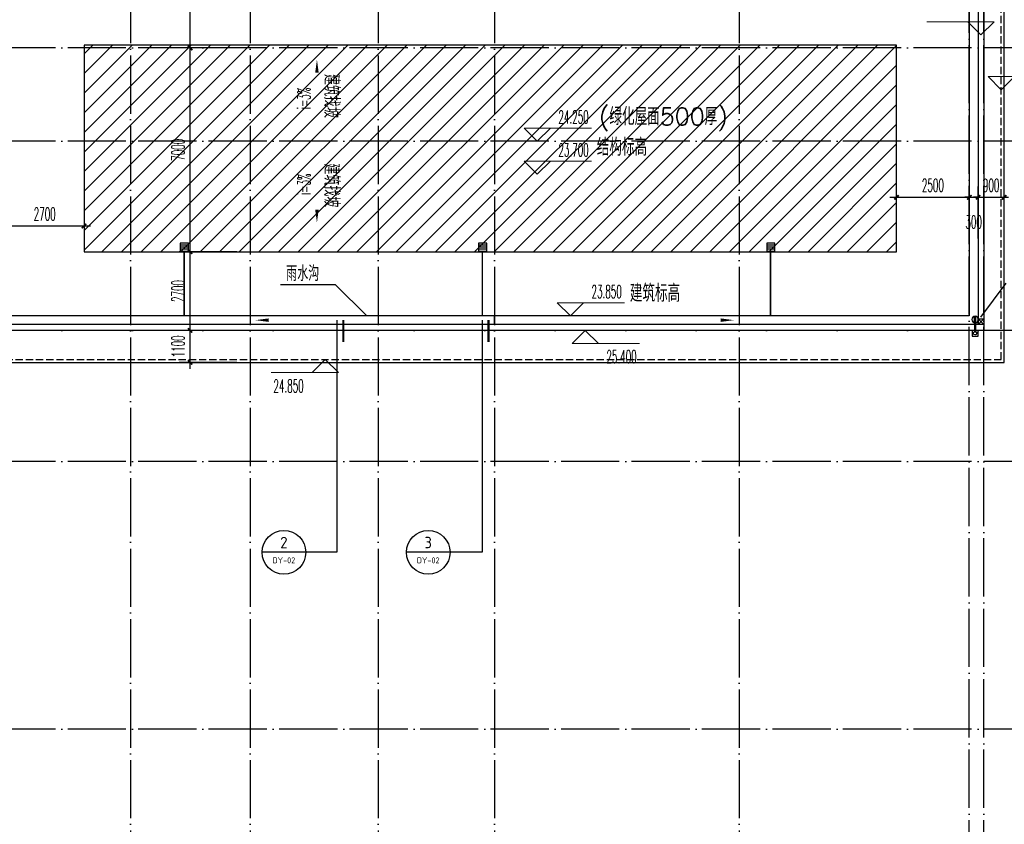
# Model space of a CAD drawing. Extents: x 1779708 to 7299578, y -1121471 to 88434.
# Tile 502 of 656: x 4870158 to 4903969, y -990809 to -963173. Entities that reach past the tile are written whole.
import ezdxf
from ezdxf.enums import TextEntityAlignment as Align

# ---------------------------------------------------------------- set-up
doc = ezdxf.new("R2010")
doc.units = 0
doc.header["$LTSCALE"] = 1000
doc.header["$MEASUREMENT"] = 0
doc.linetypes.add('DASH', pattern=[0.35, 0.25, -0.1])
doc.linetypes.add('DOTE', pattern=[2.42, 2, -0.2, 0.02, -0.2])
doc.layers.get('0').update_dxf_attribs({"linetype": 'CONTINUOUS'})
doc.layers.get('Defpoints').update_dxf_attribs({"linetype": 'CONTINUOUS'})
for name, color, linetype in [('11111111111111111111111111111', 50, 'DASH'), ('a-dims', 7, 'CONTINUOUS'), ('DIM_IDEN', 3, 'CONTINUOUS'), ('DIM_SYMB', 3, 'CONTINUOUS'), ('DIM_污水', 3, 'CONTINUOUS'), ('DOTE', 1, 'DOTE'), ('EQUIP_地漏', 7, 'CONTINUOUS'), ('EQUIP_雨水斗', 7, 'CONTINUOUS'), ('P_PS_DIM', 1, 'CONTINUOUS'), ('PIPE-虹吸雨水', 4, 'CONTINUOUS'), ('PIPE-雨水', 4, 'CONTINUOUS'), ('PUB_DIM', 3, 'CONTINUOUS'), ('PUB_TEXT', 7, 'CONTINUOUS'), ('SPACE', 7, 'CONTINUOUS'), ('修改', 6, 'CONTINUOUS'), ('室外构件', 4, 'CONTINUOUS'), ('栏杆', 6, 'CONTINUOUS')]:
    doc.layers.add(name, color=color, linetype=linetype)
doc.layers.add('DIM_ELEV', color=3, linetype='CONTINUOUS', lineweight=13)
doc.styles.add('_TCH_DIM', font='SIMPLEX.shx', dxfattribs={"width": 0.7, "bigfont": 'GBCBIG.shx'})
doc.styles.add('_TCH_DIM_T3', font='SIMPLEX.shx', dxfattribs={"width": 0.494118, "bigfont": 'GBCBIG.shx'})
doc.styles.add('_TCH_SPACE', font='SIMPLEX', dxfattribs={"height": 5, "bigfont": 'GBCBIG'})
doc.styles.get("Standard").update_dxf_attribs({"font": 'GBENOR', "bigfont": 'GBCBIG'})
doc.dimstyles.new('_TCH_ARCH&&150', dxfattribs={"dimtxt": 446.25, "dimasz": 150, "dimexe": 375, "dimexo": 450, "dimgap": 189.375, "dimtad": 1, "dimdec": 0, "dimzin": 0, "dimdsep": 46, "dimtxsty": '_TCH_DIM_T3', "dimblk": 'ARCHTICK', "dimcen": 0.09, "dimdle": 225, "dimclrt": 7, "dimazin": 2, "dimtfac": 1, "dimtdec": 0, "dimtix": 1, "dimtmove": 2, "dimatfit": 3, "dimfxl": 250, "dimtolj": 1, "dimtzin": 0, "dimarcsym": 0})

# ---------------------------------------------------------------- blocks, each defined once
blk = doc.blocks.new('A$C159220C3')
at = {"layer": 'DOTE'}
for p, q in [((55500, 149200), (55500, 7200)), ((59600, 149200), (59600, 7200)), ((64000, 149200), (64000, 7200)), ((68000, 149200), (68000, 7200)), ((76400, 149200), (76400, 7200)), ((84300, 7200), (84300, 149200)), ((84800, 7200), (84800, 149200)), ((86800, 105900), (7200, 105900)), ((86800, 102700), (7200, 102700)), ((86800, 96200), (7200, 96200)), ((86800, 91700), (7200, 91700)), ((86800, 82500), (7200, 82500))]:
    blk.add_line(p, q, dxfattribs=at)
blk = doc.blocks.new('a1')
at = {"layer": '11111111111111111111111111111'}
for p, q in [((59122, 49136), (59122, 48936)), ((59322, 49136), (59122, 49136)), ((59322, 48936), (59322, 49136)), ((59122, 48936), (59322, 48936))]:
    blk.add_line(p, q, dxfattribs=at)
blk = doc.blocks.new('$TwtSys$00000137')
at = {"color": 7}
for p, q in [((-46.875, -93.75), (-46.875, 93.75)), ((0, -93.75), (0, 93.75)), ((46.875, -93.75), (46.875, 93.75))]:
    blk.add_line(p, q, dxfattribs=at)
blk.add_lwpolyline([(-93.75, -93.75), (93.75, -93.75), (93.75, 93.75), (-93.75, 93.75)], close=True, dxfattribs=at)
blk = doc.blocks.new('$TwtSys$00000139')
at = {"color": 7}
for p, q in [((-19, 92, 0), (-19, -92, 0)), ((19, 92, 0), (19, -92, 0))]:
    blk.add_line(p, q, dxfattribs=at)
blk.add_circle((0, 0, 0), 93.8)
blk = doc.blocks.new('_ArchTick')
at = {"color": 0, "linetype": 'ByBlock', "const_width": 0.4}
blk.add_lwpolyline([(-0.5, -0.5), (0.5, 0.5)], dxfattribs=at)
blk = doc.blocks.new('*D5832')
at = {"layer": 'Defpoints', "color": 0, "transparency": 16777216}
for p in [(4869667, -968793), (4872367, -968793), (4872367, -970259)]:
    blk.add_point(p, dxfattribs=at)
at = {"layer": 'PUB_DIM', "color": 0, "lineweight": -2, "transparency": 16777216}
for p, q in [((4869667, -969243), (4869667, -970634)), ((4872367, -969243), (4872367, -970634)), ((4869442, -970259), (4872592, -970259))]:
    blk.add_line(p, q, dxfattribs=at)
at = {"layer": 'PUB_DIM', "color": 0, "lineweight": -2, "transparency": 16777216, "xscale": 150, "yscale": 150, "zscale": 150, "rotation": 180}
blk.add_blockref('_ArchTick', (4869667, -970259), dxfattribs=at)
at = {"layer": 'PUB_DIM', "color": 0, "lineweight": -2, "transparency": 16777216, "xscale": 150, "yscale": 150, "zscale": 150}
blk.add_blockref('_ArchTick', (4872367, -970259), dxfattribs=at)
at = {"layer": 'PUB_DIM', "color": 7, "transparency": 16777216, "insert": (4871017, -969847), "char_height": 446.2, "attachment_point": 5, "style": '_TCH_DIM_T3'}
blk.add_mtext('\\A1;2700', dxfattribs=at)
blk = doc.blocks.new('*D5836')
at = {"layer": 'Defpoints', "color": 0, "transparency": 16777216}
for p in [(4876008, -960943), (4878067, -960943), (4878067, -964143)]:
    blk.add_point(p, dxfattribs=at)
at = {"layer": 'PUB_DIM', "color": 0, "lineweight": -2, "transparency": 16777216}
for p, q in [((4876008, -964368), (4876008, -960718)), ((4877617, -960943), (4875633, -960943)), ((4877617, -964143), (4875633, -964143))]:
    blk.add_line(p, q, dxfattribs=at)
at = {"layer": 'PUB_DIM', "color": 0, "lineweight": -2, "transparency": 16777216, "xscale": 150, "yscale": 150, "zscale": 150}
for p, rotation in [((4876008, -960943), 90), ((4876008, -964143), 270)]:
    blk.add_blockref('_ArchTick', p, dxfattribs=dict(at, rotation=rotation))
at = {"layer": 'PUB_DIM', "color": 7, "transparency": 16777216, "insert": (4875596, -962543), "char_height": 446.2, "attachment_point": 5, "rotation": 90, "style": '_TCH_DIM_T3'}
blk.add_mtext('\\A1;3200', dxfattribs=at)
blk = doc.blocks.new('*D5837')
at = {"layer": 'Defpoints', "color": 0, "transparency": 16777216}
for p in [(4876008, -964143), (4878067, -964143), (4878067, -971143)]:
    blk.add_point(p, dxfattribs=at)
at = {"layer": 'PUB_DIM', "color": 0, "lineweight": -2, "transparency": 16777216}
for p, q in [((4876008, -971368), (4876008, -963918)), ((4877617, -964143), (4875633, -964143)), ((4877617, -971143), (4875633, -971143))]:
    blk.add_line(p, q, dxfattribs=at)
at = {"layer": 'PUB_DIM', "color": 0, "lineweight": -2, "transparency": 16777216, "xscale": 150, "yscale": 150, "zscale": 150}
for p, rotation in [((4876008, -964143), 90), ((4876008, -971143), 270)]:
    blk.add_blockref('_ArchTick', p, dxfattribs=dict(at, rotation=rotation))
at = {"layer": 'PUB_DIM', "color": 7, "transparency": 16777216, "insert": (4875596, -967643), "char_height": 446.2, "attachment_point": 5, "rotation": 90, "style": '_TCH_DIM_T3'}
blk.add_mtext('\\A1;7000', dxfattribs=at)
blk = doc.blocks.new('*D5838')
at = {"layer": 'Defpoints', "color": 0, "transparency": 16777216}
for p in [(4876008, -971143), (4878067, -971143), (4878067, -973843)]:
    blk.add_point(p, dxfattribs=at)
at = {"layer": 'PUB_DIM', "color": 0, "lineweight": -2, "transparency": 16777216}
for p, q in [((4876008, -974068), (4876008, -970918)), ((4877617, -971143), (4875633, -971143)), ((4877617, -973843), (4875633, -973843))]:
    blk.add_line(p, q, dxfattribs=at)
at = {"layer": 'PUB_DIM', "color": 0, "lineweight": -2, "transparency": 16777216, "xscale": 150, "yscale": 150, "zscale": 150}
for p, rotation in [((4876008, -971143), 90), ((4876008, -973843), 270)]:
    blk.add_blockref('_ArchTick', p, dxfattribs=dict(at, rotation=rotation))
at = {"layer": 'PUB_DIM', "color": 7, "transparency": 16777216, "insert": (4875596, -972493), "char_height": 446.2, "attachment_point": 5, "rotation": 90, "style": '_TCH_DIM_T3'}
blk.add_mtext('\\A1;2700', dxfattribs=at)
blk = doc.blocks.new('*D5839')
at = {"layer": 'Defpoints', "color": 0, "transparency": 16777216}
for p in [(4876008, -973843), (4878067, -973843), (4878067, -974943)]:
    blk.add_point(p, dxfattribs=at)
at = {"layer": 'PUB_DIM', "color": 0, "lineweight": -2, "transparency": 16777216}
for p, q in [((4876008, -975168), (4876008, -973618)), ((4877617, -973843), (4875633, -973843)), ((4877617, -974943), (4875633, -974943))]:
    blk.add_line(p, q, dxfattribs=at)
at = {"layer": 'PUB_DIM', "color": 0, "lineweight": -2, "transparency": 16777216, "xscale": 150, "yscale": 150, "zscale": 150}
for p, rotation in [((4876008, -973843), 90), ((4876008, -974943), 270)]:
    blk.add_blockref('_ArchTick', p, dxfattribs=dict(at, rotation=rotation))
at = {"layer": 'PUB_DIM', "color": 7, "transparency": 16777216, "insert": (4875596, -974393), "char_height": 446.2, "attachment_point": 5, "rotation": 90, "style": '_TCH_DIM_T3'}
blk.add_mtext('\\A1;1100', dxfattribs=at)
blk = doc.blocks.new('*D5840')
at = {"layer": 'Defpoints', "color": 0, "transparency": 16777216}
for p in [(4902767, -969273), (4900267, -971143), (4902767, -971143)]:
    blk.add_point(p, dxfattribs=at)
at = {"layer": 'PUB_DIM', "color": 0, "lineweight": -2, "transparency": 16777216}
for p, q in [((4900267, -970693), (4900267, -968898)), ((4902767, -970693), (4902767, -968898)), ((4900042, -969273), (4902992, -969273))]:
    blk.add_line(p, q, dxfattribs=at)
at = {"layer": 'PUB_DIM', "color": 0, "lineweight": -2, "transparency": 16777216, "xscale": 150, "yscale": 150, "zscale": 150, "rotation": 180}
blk.add_blockref('_ArchTick', (4900267, -969273), dxfattribs=at)
at = {"layer": 'PUB_DIM', "color": 0, "lineweight": -2, "transparency": 16777216, "xscale": 150, "yscale": 150, "zscale": 150}
blk.add_blockref('_ArchTick', (4902767, -969273), dxfattribs=at)
at = {"layer": 'PUB_DIM', "color": 7, "transparency": 16777216, "insert": (4901517, -968860), "char_height": 446.2, "attachment_point": 5, "style": '_TCH_DIM_T3'}
blk.add_mtext('\\A1;2500', dxfattribs=at)
blk = doc.blocks.new('*D5841')
at = {"layer": 'Defpoints', "color": 0, "transparency": 16777216}
for p in [(4903067, -969273), (4902767, -971143), (4903067, -971143)]:
    blk.add_point(p, dxfattribs=at)
at = {"layer": 'PUB_DIM', "color": 0, "lineweight": -2, "transparency": 16777216}
for p, q in [((4902767, -970693), (4902767, -968898)), ((4903067, -970693), (4903067, -968898)), ((4902767, -969273), (4902617, -969273)), ((4902767, -969273), (4903067, -969273)), ((4903067, -969273), (4903217, -969273))]:
    blk.add_line(p, q, dxfattribs=at)
at = {"layer": 'PUB_DIM', "color": 0, "lineweight": -2, "transparency": 16777216, "xscale": 150, "yscale": 150, "zscale": 150}
blk.add_blockref('_ArchTick', (4902767, -969273), dxfattribs=at)
at = {"layer": 'PUB_DIM', "color": 0, "lineweight": -2, "transparency": 16777216, "xscale": 150, "yscale": 150, "zscale": 150, "rotation": 180}
blk.add_blockref('_ArchTick', (4903067, -969273), dxfattribs=at)
at = {"layer": 'PUB_DIM', "color": 7, "transparency": 16777216, "insert": (4902917, -970124), "char_height": 446.2, "attachment_point": 5, "style": '_TCH_DIM_T3'}
blk.add_mtext('\\A1;300', dxfattribs=at)
blk = doc.blocks.new('*D5842')
at = {"layer": 'Defpoints', "color": 0, "transparency": 16777216}
for p in [(4903967, -969273), (4903067, -971143), (4903967, -971143)]:
    blk.add_point(p, dxfattribs=at)
at = {"layer": 'PUB_DIM', "color": 0, "lineweight": -2, "transparency": 16777216}
for p, q in [((4903067, -970693), (4903067, -968898)), ((4903967, -970693), (4903967, -968898)), ((4903067, -969273), (4902917, -969273)), ((4903067, -969273), (4903967, -969273)), ((4903967, -969273), (4904117, -969273))]:
    blk.add_line(p, q, dxfattribs=at)
at = {"layer": 'PUB_DIM', "color": 0, "lineweight": -2, "transparency": 16777216, "xscale": 150, "yscale": 150, "zscale": 150}
blk.add_blockref('_ArchTick', (4903067, -969273), dxfattribs=at)
at = {"layer": 'PUB_DIM', "color": 0, "lineweight": -2, "transparency": 16777216, "xscale": 150, "yscale": 150, "zscale": 150, "rotation": 180}
blk.add_blockref('_ArchTick', (4903967, -969273), dxfattribs=at)
at = {"layer": 'PUB_DIM', "color": 7, "transparency": 16777216, "insert": (4903517, -968860), "char_height": 446.2, "attachment_point": 5, "style": '_TCH_DIM_T3'}
blk.add_mtext('\\A1;900', dxfattribs=at)

msp = doc.modelspace()

# ---------------------------------------------------------------- hatches: boundary and pattern name
at = {"layer": '室外构件'}
h = msp.add_hatch(dxfattribs=at)
h.set_pattern_fill('ANSI31', color=256, scale=300, style=0)
h.set_pattern_definition([(45, (0, 0), (-336.759605, 336.759605), [])])
h.paths.add_polyline_path([(4872367.1, -971143.3), (4900267.1, -971143.3), (4900267.1, -964043.3), (4872367.1, -964043.3)])

# ---------------------------------------------------------------- linework, layer by layer
at = {"layer": 'DIM_ELEV'}
for p, q in [((4903617.2, -963247.9), (4901305.6, -963247.9)), ((4903167.2, -963697.9), (4902717.2, -963247.9)), ((4903167.2, -963697.9), (4903617.2, -963247.9)), ((4903867.1, -965578.7), (4903417.1, -965128.7)), ((4903417.1, -965128.7), (4905728.7, -965128.7)), ((4903867.1, -965578.7), (4904317.1, -965128.7)), ((4887933.3, -967343.3), (4887483.3, -966893.3)), ((4887483.3, -966893.3), (4889794.9, -966893.3)), ((4887933.3, -967343.3), (4888383.3, -966893.3)), ((4887933.3, -968477.7), (4887483.3, -968027.7)), ((4887483.3, -968027.7), (4889794.9, -968027.7)), ((4887933.3, -968477.7), (4888383.3, -968027.7)), ((4889069.6, -973343.3), (4888619.6, -972893.3)), ((4888619.6, -972893.3), (4890931.2, -972893.3)), ((4889069.6, -973343.3), (4889519.6, -972893.3)), ((4889581.2, -973843.3), (4889131.2, -974293.3)), ((4889581.2, -973843.3), (4890031.2, -974293.3)), ((4889131.2, -974293.3), (4891442.8, -974293.3)), ((4880652.1, -974843.3), (4880202.1, -975293.3)), ((4880652.1, -974843.3), (4881102.1, -975293.3)), ((4881102.1, -975293.3), (4878790.5, -975293.3))]:
    msp.add_line(p, q, dxfattribs=at)
at = {"layer": 'DIM_IDEN'}
for p, q in [((4881048.3, -973493.3), (4881048.3, -981466.5)), ((4886034.5, -973493.3), (4886034.5, -981466.5)), ((4879981.1, -981466.5), (4878481.1, -981466.5)), ((4881048.3, -981466.5), (4879981.1, -981466.5)), ((4884936.9, -981466.5), (4883436.9, -981466.5)), ((4886034.5, -981466.5), (4884936.9, -981466.5))]:
    msp.add_line(p, q, dxfattribs=at)
at = {"layer": 'DIM_IDEN', "const_width": 75}
for points in [[(4881273.3, -973493.3), (4881273.3, -974243.3)], [(4886259.5, -973493.3), (4886259.5, -974243.3)]]:
    msp.add_lwpolyline(points, dxfattribs=at)
at = {"layer": 'DIM_IDEN'}
for centre in [(4879231.1, -981466.5), (4884186.9, -981466.5)]:
    msp.add_circle(centre, 750, dxfattribs=at)
at = {"layer": 'DIM_SYMB'}
for points in [[(4880365.4, -966627.9, 0, 0, 0), (4880365.4, -964543, 0, 120, 0), (4880365.4, -964993, 0, 0, 0)], [(4880365.4, -968058.7, 0, 0, 0), (4880365.4, -970143.7, 0, 120, 0), (4880365.4, -969693.7, 0, 0, 0)], [(4880339, -973493.3, 0, 0, 0), (4878254, -973493.3, 0, 120, 0), (4878704, -973493.3, 0, 0, 0)], [(4892595.2, -973493.3, 0, 0, 0), (4894680.2, -973493.3, 0, 120, 0), (4894230.2, -973493.3, 0, 0, 0)]]:
    msp.add_lwpolyline(points, format="xyseb", dxfattribs=at)
msp.add_lwpolyline([(4882084.4, -973343.3), (4880998.9, -972284.7), (4879110.6, -972284.7)], dxfattribs=at)
at = {"layer": 'DIM_污水', "color": 3}
msp.add_circle((4902967.1, -973943.3), 55, dxfattribs=at)
at = {"layer": 'PIPE-虹吸雨水', "const_width": 75}
msp.add_lwpolyline([(4902967.1, -973585.9), (4902967.1, -973888.3)], dxfattribs=at)
at = {"layer": 'PIPE-雨水', "const_width": 50}
for points in [[(4875804.2, -973325.8), (4875804.2, -971125.8)], [(4886045.5, -973325.8), (4886045.5, -971125.8)], [(4895940, -973325.8), (4895940, -971125.8)]]:
    msp.add_lwpolyline(points, dxfattribs=at)
at = {"layer": 'PUB_TEXT', "color": 1}
msp.add_line((4903159.3, -973396.2), (4904029, -972226.3), dxfattribs=at)
msp.add_lwpolyline([(4903067.1, -973443.3), (4903267.1, -973443.3), (4903267.1, -973643.3), (4903067.1, -973643.3)], close=True, dxfattribs=at)
for points in [[(4903067.1, -973443.3), (4903267.1, -973643.3)], [(4903067.1, -973643.3), (4903267.1, -973443.3)]]:
    msp.add_lwpolyline(points, dxfattribs=at)
at = {"layer": '室外构件'}
for p, q in [((4902767.1, -973343.3), (4869867.1, -973343.3)), ((4886467.1, -973643.3), (4886467.1, -973343.3))]:
    msp.add_line(p, q, dxfattribs=at)
msp.add_lwpolyline([(4872367.1, -971143.3), (4900267.1, -971143.3), (4900267.1, -964043.3), (4872367.1, -964043.3)], close=True, dxfattribs=at)
at = {"layer": '栏杆'}
for p, q in [((4903267.1, -960843.3), (4903267.1, -973843.3)), ((4902767.1, -961043.3), (4902767.1, -973343.3)), ((4903067.1, -961043.3), (4903067.1, -973643.3)), ((4903067.1, -973643.3), (4869867.1, -973643.3)), ((4903267.1, -973843.3), (4869667.1, -973843.3))]:
    msp.add_line(p, q, dxfattribs=at)
msp.add_lwpolyline([(4894867.1, -948743.3), (4894867.1, -948743.3), (4903367.1, -948743.3), (4903367.1, -921743.3), (4826967.1, -921743.3), (4826967.1, -935643.3), (4826967.1, -936743.3), (4835967.1, -936743.3), (4835967.1, -947943.3), (4827567.1, -947943.3), (4827567.1, -974943.3), (4903967.1, -974943.3), (4903967.1, -961043.3), (4903967.1, -959943.3), (4894867.1, -959943.3), (4894867.1, -959943.3)], dxfattribs=at)
at = {"layer": '栏杆', "linetype": 'DASH'}
msp.add_lwpolyline([(4836067.1, -948043.3), (4827667.1, -948043.3), (4827667.1, -974843.3), (4903867.1, -974843.3), (4903867.1, -961043.3), (4903867.1, -960043.3), (4894867.1, -960043.3), (4894867.1, -948643.3), (4903267.1, -948643.3), (4903267.1, -921843.3), (4827067.1, -921843.3), (4827067.1, -935643.3), (4827067.1, -936643.3), (4836067.1, -936643.3), (4836067.1, -948043.3)], dxfattribs=at)

# ---------------------------------------------------------------- block references
at = {"layer": 'EQUIP_地漏', "xscale": 1.5, "yscale": 1.5, "zscale": 1.5, "rotation": 90}
for p in [(4875814.4, -970985.2), (4886055.7, -970985.2), (4895950.2, -970985.2)]:
    msp.add_blockref('$TwtSys$00000137', p, dxfattribs=at)
at = {"layer": 'EQUIP_雨水斗', "xscale": 1.200000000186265, "yscale": -1.199999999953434, "zscale": 1.200000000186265}
msp.add_blockref('$TwtSys$00000139', (4902967.1, -973473.4), dxfattribs=at)
at = {"layer": 'P_PS_DIM', "color": 3}
msp.add_blockref('a1', (4843745.1, -1022978.9), dxfattribs=at)
at = {"layer": '修改'}
msp.add_blockref('A$C159220C3', (4818467.1, -1070043.3), dxfattribs=at)

# ---------------------------------------------------------------- texts
at = {"layer": 'a-dims'}
for p in [(4880609.6, -965037.1), (4880609.6, -968109.2)]:
    msp.add_text('建筑找坡', height=525, rotation=270, dxfattribs=at).set_placement(p)
at = {"layer": 'a-dims', "style": '_TCH_DIM', "width": 0.494118}
for p in [(4880141.5, -966249.2), (4880141.5, -969193.5)]:
    msp.add_text('i=3%', height=446.25, rotation=90, dxfattribs=at).set_placement(p)
at = {"layer": 'a-dims'}
msp.add_text('雨水沟', height=525, dxfattribs=at).set_placement((4879309.8, -972149.3))
at = {"layer": 'PUB_TEXT', "color": 7, "style": '_TCH_DIM', "width": 0.494118}
for s, p in [('24.250', (4888657.9, -966735.8)), ('23.700', (4888657.9, -967870.2)), ('23.850', (4889794.2, -972735.8)), ('25.400', (4890305.8, -974975.8)), ('24.850', (4878872.4, -975975.8))]:
    msp.add_text(s, height=446.25, dxfattribs=at).set_placement(p)
at = {"layer": 'PUB_TEXT', "color": 7}
for s, height, width, p, p2 in [('2', 391.9, 0.995924, (4879101.9, -981327.7), (4879360.3, -981327.7)), ('3', 392.8, 0.978638, (4884061, -981327.9), (4884312.7, -981327.9)), ('DY-02', 201.87, 1.026321, (4878839.7, -981843.5), (4879622.5, -981843.5)), ('DY-02', 201.87, 1.026321, (4883795.5, -981843.5), (4884578.3, -981843.5))]:
    msp.add_text(s, height=height, dxfattribs=dict(at, width=width)).set_placement(p, p2, align=Align.FIT)
at = {"layer": 'SPACE', "style": '_TCH_SPACE'}
for s, p in [('(绿化屋面500厚)', (4890049.7, -966796.6)), ('结构标高', (4889975.1, -967848.8)), ('建筑标高', (4891111.4, -972864.9))]:
    msp.add_text(s, height=600, dxfattribs=at).set_placement(p)

# ---------------------------------------------------------------- dimensions: what is measured, and where the dimension line sits
at = {"layer": 'PUB_DIM'}
for p1, p2, distance, picture, middle in [((4878067.1, -964143.3), (4878067.1, -960943.3), 2058.7, '*D5836', (4875595.9, -962543.3)), ((4878067.1, -971143.3), (4878067.1, -964143.3), 2058.7, '*D5837', (4875595.9, -967643.3)), ((4900267.1, -971143.3), (4902767.1, -971143.3), 1870.4, '*D5840', (4901517.1, -968860.4)), ((4903067.1, -971143.3), (4903967.1, -971143.3), 1870.4, '*D5842', (4903517.1, -968860.4)), ((4869667.1, -968793.3), (4872367.1, -968793.3), -1466, '*D5832', (4871017.1, -969846.8)), ((4878067.1, -973843.3), (4878067.1, -971143.3), 2058.7, '*D5838', (4875595.9, -972493.3)), ((4878067.1, -974943.3), (4878067.1, -973843.3), 2058.7, '*D5839', (4875595.9, -974393.3))]:
    dim = msp.add_aligned_dim(p1=p1, p2=p2, distance=distance, dimstyle='_TCH_ARCH&&150', dxfattribs=at)
    dim.commit()
    dim.dimension.update_dxf_attribs({"geometry": picture, "text_midpoint": middle})
dim = msp.add_linear_dim(base=(4903067.1, -969272.9), p1=(4902767.1, -971143.3), p2=(4903067.1, -971143.3), angle=0, dimstyle='_TCH_ARCH&&150', dxfattribs=at)
dim.commit()
dim.dimension.update_dxf_attribs({"geometry": '*D5841', "text_midpoint": (4902917.1, -970124.1), "dimtype": 161})

doc.saveas('drawing.dxf')
